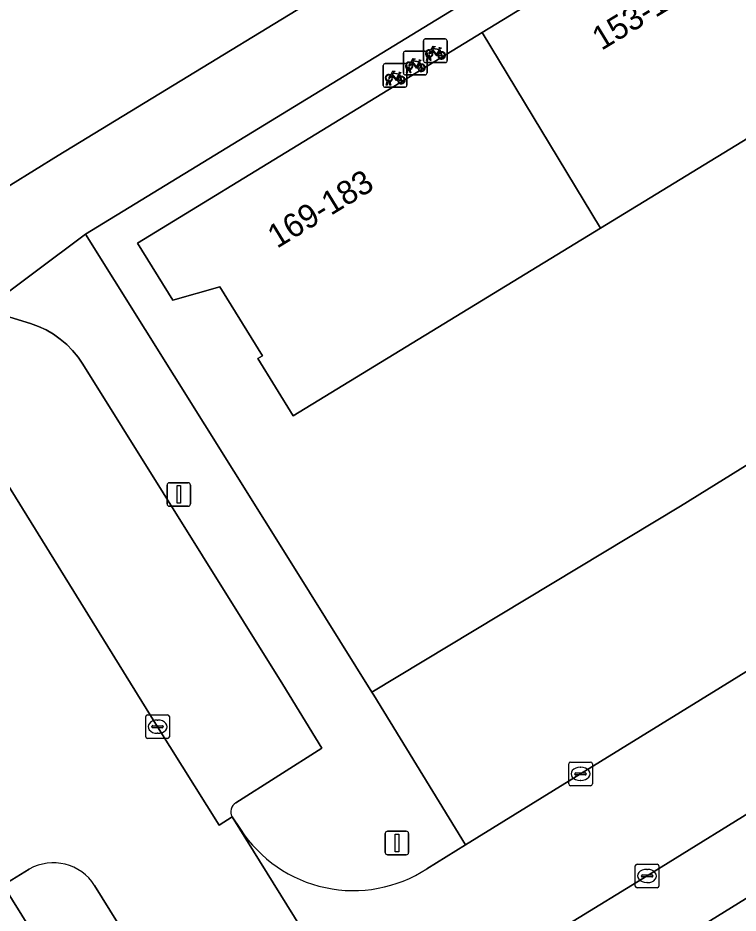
# Model space of a CAD drawing. Extents: x 159888 to 160761, y 384031 to 384750.
# Drawn here: x 160099.05 to 160129.59, y 384569.59 to 384607.52 of the extents above; entities that cross this region are included whole.
import ezdxf

# ---------------------------------------------------------------- set-up
doc = ezdxf.new("R2010")
doc.units = 0
for name, color, linetype in [('IMGEO_Erf', 7, 'Continuous'), ('IMGEO_Fietsenrek', 7, 'Continuous'), ('IMGEO_Groenvoorziening', 7, 'Continuous'), ('IMGEO_Haag', 7, 'Continuous'), ('IMGEO_Kolk', 7, 'Continuous'), ('IMGEO_Lichtmast', 7, 'Continuous'), ('IMGEO_Pand', 7, 'Continuous'), ('IMGEO_Pand_nummerreeks', 7, 'Continuous'), ('IMGEO_Parkeervlak_open', 7, 'Continuous'), ('IMGEO_Rijbaan_lokaal_open', 7, 'Continuous'), ('IMGEO_Voetpad_open', 7, 'Continuous')]:
    doc.layers.add(name, color=color, linetype=linetype)

msp = doc.modelspace()

# ---------------------------------------------------------------- linework, layer by layer
at = {"layer": 'IMGEO_Erf'}
for points in [[(160137.178, 384619.898), (160101.924, 384598.362), (160110.734, 384584.277), (160114.059, 384578.949), (160127.142, 384586.832), (160189.258, 384625.337)], [(160149.754, 384614.494), (160136.756, 384606.556), (160123.758, 384598.618), (160110.725, 384590.659), (160109.229, 384593.088), (160109.425, 384593.208), (160107.62, 384596.134), (160105.624, 384595.56), (160104.129, 384597.973), (160118.738, 384606.9), (160131.734, 384614.841)]]:
    msp.add_lwpolyline(points, dxfattribs=at)
at = {"layer": 'IMGEO_Fietsenrek'}
for p, q in [((160116.252, 384605.706), (160116.252, 384606.547)), ((160116.252, 384606.547), (160116.252, 384605.706)), ((160116.327, 384606.631), (160117.168, 384606.631)), ((160117.168, 384606.631), (160116.327, 384606.631)), ((160117.252, 384606.556), (160117.252, 384605.715)), ((160117.252, 384605.715), (160117.252, 384606.556)), ((160115.474, 384606.11), (160116.315, 384606.11)), ((160116.315, 384606.11), (160115.474, 384606.11)), ((160116.939, 384606.18), (160116.975, 384606.085)), ((160115.399, 384605.185), (160115.399, 384606.026)), ((160115.399, 384606.026), (160115.399, 384605.185)), ((160116.379, 384605.715), (160116.418, 384605.875)), ((160116.399, 384606.035), (160116.399, 384605.194)), ((160116.399, 384605.194), (160116.399, 384606.035)), ((160116.448, 384605.863), (160116.413, 384605.715)), ((160116.49, 384605.887), (160116.489, 384605.891)), ((160116.531, 384605.715), (160116.497, 384605.857)), ((160116.521, 384605.898), (160116.522, 384605.891)), ((160116.529, 384605.861), (160116.564, 384605.715)), ((160114.546, 384604.664), (160114.546, 384605.505)), ((160114.546, 384605.505), (160114.546, 384604.664)), ((160114.621, 384605.589), (160115.462, 384605.589)), ((160115.462, 384605.589), (160114.621, 384605.589)), ((160115.526, 384605.194), (160115.565, 384605.354)), ((160115.546, 384605.514), (160115.546, 384604.673)), ((160115.546, 384604.673), (160115.546, 384605.514)), ((160115.637, 384605.366), (160115.636, 384605.37)), ((160115.668, 384605.377), (160115.669, 384605.37)), ((160116.086, 384605.659), (160116.122, 384605.564)), ((160117.177, 384605.631), (160116.336, 384605.631)), ((160116.336, 384605.631), (160117.177, 384605.631)), ((160116.413, 384605.715), (160116.379, 384605.715)), ((160116.564, 384605.715), (160116.531, 384605.715)), ((160115.233, 384605.138), (160115.269, 384605.043)), ((160116.324, 384605.11), (160115.483, 384605.11)), ((160115.483, 384605.11), (160116.324, 384605.11)), ((160115.56, 384605.194), (160115.526, 384605.194)), ((160115.595, 384605.342), (160115.56, 384605.194)), ((160115.678, 384605.194), (160115.644, 384605.336)), ((160115.676, 384605.34), (160115.711, 384605.194)), ((160115.711, 384605.194), (160115.678, 384605.194)), ((160114.673, 384604.673), (160114.712, 384604.833)), ((160114.707, 384604.673), (160114.673, 384604.673)), ((160114.742, 384604.821), (160114.707, 384604.673)), ((160114.784, 384604.845), (160114.783, 384604.849)), ((160114.825, 384604.673), (160114.791, 384604.815)), ((160114.815, 384604.856), (160114.816, 384604.849)), ((160114.823, 384604.819), (160114.858, 384604.673)), ((160114.858, 384604.673), (160114.825, 384604.673)), ((160115.471, 384604.589), (160114.63, 384604.589)), ((160114.63, 384604.589), (160115.471, 384604.589))]:
    msp.add_line(p, q, dxfattribs=at)
for points in [[(160116.586, 384606.105), (160116.534, 384606.015), (160116.494, 384605.99), (160116.495, 384606.037), (160116.55, 384606.131)], [(160116.565, 384606.157), (160116.66, 384606.321), (160116.746, 384606.307), (160116.748, 384606.298), (160116.692, 384606.287), (160116.665, 384606.242), (160116.921, 384606.201)], [(160116.861, 384605.913), (160116.811, 384605.913), (160116.62, 384606.164), (160116.601, 384606.132)], [(160116.908, 384606.176), (160116.651, 384606.217), (160116.634, 384606.188), (160116.801, 384605.968), (160116.908, 384606.176)], [(160116.956, 384606.078), (160116.926, 384606.155), (160116.817, 384605.937), (160116.86, 384605.937)], [(160116.921, 384606.201), (160116.946, 384606.25), (160116.94, 384606.254), (160116.917, 384606.258), (160116.905, 384606.265), (160116.904, 384606.268), (160116.906, 384606.273), (160117.001, 384606.258), (160117.003, 384606.248), (160116.993, 384606.235), (160116.981, 384606.229), (160116.967, 384606.235), (160116.939, 384606.18)], [(160115.712, 384605.636), (160115.807, 384605.8), (160115.893, 384605.786), (160115.895, 384605.777), (160115.839, 384605.766), (160115.812, 384605.721), (160116.068, 384605.68)], [(160116.068, 384605.68), (160116.093, 384605.729), (160116.087, 384605.733), (160116.064, 384605.737), (160116.052, 384605.744), (160116.051, 384605.747), (160116.053, 384605.752), (160116.148, 384605.737), (160116.15, 384605.727), (160116.14, 384605.714), (160116.128, 384605.708), (160116.114, 384605.714), (160116.086, 384605.659)], [(160116.89, 384605.937), (160117.01, 384605.936), (160116.966, 384606.05)], [(160116.986, 384606.057), (160117.041, 384605.912), (160116.891, 384605.912)], [(160115.733, 384605.584), (160115.681, 384605.494), (160115.641, 384605.469), (160115.642, 384605.516), (160115.697, 384605.61)], [(160116.008, 384605.392), (160115.958, 384605.392), (160115.767, 384605.643), (160115.748, 384605.611)], [(160116.055, 384605.655), (160115.798, 384605.696), (160115.781, 384605.667), (160115.948, 384605.447), (160116.055, 384605.655)], [(160116.103, 384605.557), (160116.073, 384605.634), (160115.964, 384605.416), (160116.007, 384605.416)], [(160116.037, 384605.416), (160116.157, 384605.415), (160116.113, 384605.529)], [(160116.133, 384605.536), (160116.188, 384605.391), (160116.038, 384605.391)], [(160114.88, 384605.063), (160114.828, 384604.973), (160114.788, 384604.948), (160114.789, 384604.995), (160114.844, 384605.089)], [(160114.859, 384605.115), (160114.954, 384605.279), (160115.04, 384605.265), (160115.042, 384605.256), (160114.986, 384605.245), (160114.959, 384605.2), (160115.215, 384605.159)], [(160115.155, 384604.871), (160115.105, 384604.871), (160114.914, 384605.122), (160114.895, 384605.09)], [(160115.202, 384605.134), (160114.945, 384605.175), (160114.928, 384605.146), (160115.095, 384604.926), (160115.202, 384605.134)], [(160115.25, 384605.036), (160115.22, 384605.113), (160115.111, 384604.895), (160115.154, 384604.895)], [(160115.184, 384604.895), (160115.304, 384604.894), (160115.26, 384605.008)], [(160115.28, 384605.015), (160115.335, 384604.87), (160115.185, 384604.87)], [(160115.215, 384605.159), (160115.24, 384605.208), (160115.234, 384605.212), (160115.211, 384605.216), (160115.199, 384605.223), (160115.198, 384605.226), (160115.2, 384605.231), (160115.295, 384605.216), (160115.297, 384605.206), (160115.287, 384605.193), (160115.275, 384605.187), (160115.261, 384605.193), (160115.233, 384605.138)]]:
    msp.add_lwpolyline(points, dxfattribs=at)
for centre, radius, start, end in [((160116.33, 384606.553), 0.0779, 92.4484, 184.2845), ((160116.33, 384606.553), 0.0779, 92.4484, 184.2845), ((160117.174, 384606.553), 0.0779, 2.4484, 94.2845), ((160117.174, 384606.553), 0.0779, 2.4484, 94.2845), ((160115.477, 384606.032), 0.0779, 92.4484, 184.2845), ((160115.477, 384606.032), 0.0779, 92.4484, 184.2845), ((160116.321, 384606.032), 0.0779, 2.4484, 94.2845), ((160116.321, 384606.032), 0.0779, 2.4484, 94.2845), ((160116.492, 384606.016), 0.159, 62.6766, 242.1369), ((160116.492, 384606.016), 0.129, 63.3192, 238.903), ((160116.492, 384606.016), 0.159, 283.5766, 46.6042), ((160116.472, 384605.887), 0.0499, 12.8025, 158.6934), ((160116.492, 384606.016), 0.159, 253.9967, 271.7867), ((160116.472, 384605.887), 0.0174, 12.8025, 163.4502), ((160116.492, 384606.016), 0.129, 253.415, 269.0204), ((160116.492, 384606.016), 0.129, 283.6043, 43.4302), ((160117.019, 384605.932), 0.159, 113.3408, 178.3217), ((160117.019, 384605.932), 0.159, 187.0065, 105.7708), ((160117.019, 384605.932), 0.129, 113.923, 177.9556), ((160117.019, 384605.932), 0.129, 188.6715, 104.5883), ((160114.624, 384605.511), 0.0779, 92.4484, 184.2845), ((160114.624, 384605.511), 0.0779, 92.4484, 184.2845), ((160115.468, 384605.511), 0.0779, 2.4484, 94.2845), ((160115.468, 384605.511), 0.0779, 2.4484, 94.2845), ((160115.639, 384605.495), 0.159, 62.6766, 242.1369), ((160115.639, 384605.495), 0.129, 63.3192, 238.903), ((160115.619, 384605.366), 0.0499, 12.8025, 158.6934), ((160115.619, 384605.366), 0.0174, 12.8025, 163.4502), ((160115.639, 384605.495), 0.129, 253.415, 269.0204), ((160115.639, 384605.495), 0.129, 283.6043, 43.4302), ((160115.639, 384605.495), 0.159, 283.5766, 46.6042), ((160116.166, 384605.411), 0.159, 113.3408, 178.3217), ((160116.166, 384605.411), 0.159, 187.0065, 105.7708), ((160116.166, 384605.411), 0.129, 113.923, 177.9556), ((160116.166, 384605.411), 0.129, 188.6715, 104.5883), ((160116.33, 384605.709), 0.0779, 182.4484, 274.2845), ((160116.33, 384605.709), 0.0779, 182.4484, 274.2845), ((160117.174, 384605.709), 0.0779, 272.4484, 4.2845), ((160117.174, 384605.709), 0.0779, 272.4484, 4.2845), ((160114.786, 384604.974), 0.159, 62.6766, 242.1369), ((160114.786, 384604.974), 0.129, 63.3192, 238.903), ((160114.786, 384604.974), 0.129, 283.6043, 43.4302), ((160114.786, 384604.974), 0.159, 283.5766, 46.6042), ((160115.313, 384604.89), 0.159, 113.3408, 178.3217), ((160115.313, 384604.89), 0.159, 187.0065, 105.7708), ((160115.313, 384604.89), 0.129, 113.923, 177.9556), ((160115.313, 384604.89), 0.129, 188.6715, 104.5883), ((160115.477, 384605.188), 0.0779, 182.4484, 274.2845), ((160115.477, 384605.188), 0.0779, 182.4484, 274.2845), ((160115.639, 384605.495), 0.159, 253.9967, 271.7867), ((160116.321, 384605.188), 0.0779, 272.4484, 4.2845), ((160116.321, 384605.188), 0.0779, 272.4484, 4.2845), ((160114.624, 384604.667), 0.0779, 182.4484, 274.2845), ((160114.624, 384604.667), 0.0779, 182.4484, 274.2845), ((160114.766, 384604.845), 0.0499, 12.8025, 158.6934), ((160114.786, 384604.974), 0.159, 253.9967, 271.7867), ((160114.766, 384604.845), 0.0174, 12.8025, 163.4502), ((160114.786, 384604.974), 0.129, 253.415, 269.0204), ((160115.468, 384604.667), 0.0779, 272.4484, 4.2845), ((160115.468, 384604.667), 0.0779, 272.4484, 4.2845)]:
    msp.add_arc(centre, radius, start, end, dxfattribs=at)
at = {"layer": 'IMGEO_Groenvoorziening'}
msp.add_lwpolyline([(160187.228, 384615.776), (160189.258, 384625.337), (160127.142, 384586.832), (160114.059, 384578.949), (160114.138, 384578.822), (160118.034, 384572.48), (160122.909, 384575.488), (160128.843, 384579.15), (160136.097, 384583.626), (160140.332, 384586.252), (160140.095, 384586.635)], close=True, dxfattribs=at)
for points in [[(160096.731, 384599.212), (160100.758, 384601.692), (160116.343, 384611.201), (160132.533, 384621.049)], [(160094.988, 384567.618), (160096.471, 384568.491), (160105.983, 384553.196), (160104.128, 384552.06), (160108.052, 384545.783), (160111.339, 384547.799), (160113.651, 384544.027), (160114.383, 384544.49), (160140.747, 384502.072), (160137.467, 384500), (160136.964, 384499.682), (160134.865, 384498.396), (160135.403, 384497.521), (160139.861, 384500), (160141.73, 384501.039), (160111.559, 384549.71), (160109.049, 384548.124), (160107.46, 384550.64), (160109.97, 384552.226), (160098.429, 384570.771), (160094.502, 384568.326)]]:
    msp.add_lwpolyline(points, dxfattribs=at)
at = {"layer": 'IMGEO_Haag'}
msp.add_lwpolyline([(160094.988, 384567.618), (160096.471, 384568.491), (160105.983, 384553.196), (160104.128, 384552.06), (160108.052, 384545.783), (160111.339, 384547.799), (160113.651, 384544.027), (160114.383, 384544.49), (160140.747, 384502.072), (160137.467, 384500), (160136.964, 384499.682), (160134.865, 384498.396), (160135.403, 384497.521), (160139.861, 384500), (160141.73, 384501.039), (160111.559, 384549.71), (160109.049, 384548.124), (160107.46, 384550.64), (160109.97, 384552.226), (160098.429, 384570.771), (160094.502, 384568.326)], dxfattribs=at)
at = {"layer": 'IMGEO_Kolk'}
for p, q in [((160104.473, 384577.063), (160104.473, 384577.915)), ((160104.548, 384577.989), (160105.4, 384577.989)), ((160104.961, 384577.769), (160104.986, 384577.769)), ((160105.474, 384577.915), (160105.474, 384577.063)), ((160104.732, 384577.483), (160104.732, 384577.495)), ((160105.17, 384577.446), (160104.772, 384577.446)), ((160104.775, 384577.532), (160105.173, 384577.532)), ((160105.216, 384577.495), (160105.216, 384577.483)), ((160105.4, 384576.989), (160104.548, 384576.989)), ((160104.984, 384577.209), (160104.959, 384577.209)), ((160122.408, 384575.062), (160122.408, 384575.914)), ((160122.483, 384575.988), (160123.335, 384575.988)), ((160122.896, 384575.768), (160122.921, 384575.768)), ((160123.409, 384575.914), (160123.409, 384575.062)), ((160122.667, 384575.482), (160122.667, 384575.494)), ((160123.105, 384575.445), (160122.707, 384575.445)), ((160122.71, 384575.531), (160123.108, 384575.531)), ((160123.151, 384575.494), (160123.151, 384575.482)), ((160122.919, 384575.208), (160122.894, 384575.208)), ((160123.335, 384574.988), (160122.483, 384574.988)), ((160125.229, 384570.737), (160125.229, 384571.589)), ((160125.304, 384571.663), (160126.156, 384571.663)), ((160126.23, 384571.589), (160126.23, 384570.737)), ((160125.717, 384571.443), (160125.742, 384571.443)), ((160125.488, 384571.157), (160125.488, 384571.169)), ((160125.926, 384571.12), (160125.528, 384571.12)), ((160125.531, 384571.206), (160125.929, 384571.206)), ((160125.74, 384570.883), (160125.715, 384570.883)), ((160125.972, 384571.169), (160125.972, 384571.157)), ((160126.156, 384570.663), (160125.304, 384570.663))]:
    msp.add_line(p, q, dxfattribs=at)
for points in [[(160104.473, 384577.063), (160104.473, 384577.915)], [(160104.548, 384577.989), (160105.4, 384577.989)], [(160105.474, 384577.915), (160105.474, 384577.063)], [(160105.4, 384576.989), (160104.548, 384576.989)], [(160122.408, 384575.062), (160122.408, 384575.914)], [(160122.483, 384575.988), (160123.335, 384575.988)], [(160123.409, 384575.914), (160123.409, 384575.062)], [(160123.335, 384574.988), (160122.483, 384574.988)], [(160125.229, 384570.737), (160125.229, 384571.589)], [(160125.304, 384571.663), (160126.156, 384571.663)], [(160126.23, 384571.589), (160126.23, 384570.737)], [(160126.156, 384570.663), (160125.304, 384570.663)]]:
    msp.add_lwpolyline(points, dxfattribs=at)
for centre, radius, start, end in [((160104.55, 384577.913), 0.0765, 91.552, 178.448), ((160104.55, 384577.913), 0.0765, 91.552, 178.448), ((160105.398, 384577.913), 0.0765, 1.552, 88.448), ((160105.398, 384577.913), 0.0765, 1.552, 88.448), ((160104.772, 384577.492), 0.0403, 85.8775, 175.7526), ((160104.769, 384577.482), 0.0366, 178.938, 274.7102), ((160105.173, 384577.489), 0.043, 264.8664, 352.4533), ((160105.177, 384577.494), 0.0386, 1.7309, 96.639), ((160104.55, 384577.065), 0.0765, 181.552, 268.448), ((160104.55, 384577.065), 0.0765, 181.552, 268.448), ((160105.398, 384577.065), 0.0765, 271.552, 358.448), ((160105.398, 384577.065), 0.0765, 271.552, 358.448), ((160122.485, 384575.912), 0.0765, 91.552, 178.448), ((160122.485, 384575.912), 0.0765, 91.552, 178.448), ((160123.333, 384575.912), 0.0765, 1.552, 88.448), ((160123.333, 384575.912), 0.0765, 1.552, 88.448), ((160122.707, 384575.491), 0.0403, 85.8775, 175.7526), ((160122.704, 384575.481), 0.0366, 178.938, 274.7102), ((160123.108, 384575.488), 0.043, 264.8664, 352.4533), ((160123.112, 384575.493), 0.0386, 1.7309, 96.639), ((160122.485, 384575.064), 0.0765, 181.552, 268.448), ((160122.485, 384575.064), 0.0765, 181.552, 268.448), ((160123.333, 384575.064), 0.0765, 271.552, 358.448), ((160123.333, 384575.064), 0.0765, 271.552, 358.448), ((160125.306, 384571.587), 0.0765, 91.552, 178.448), ((160125.306, 384571.587), 0.0765, 91.552, 178.448), ((160126.154, 384571.587), 0.0765, 1.552, 88.448), ((160126.154, 384571.587), 0.0765, 1.552, 88.448), ((160125.528, 384571.166), 0.0403, 85.8775, 175.7526), ((160125.525, 384571.156), 0.0366, 178.938, 274.7102), ((160125.929, 384571.163), 0.043, 264.8664, 352.4533), ((160125.933, 384571.168), 0.0386, 1.7309, 96.639), ((160125.306, 384570.739), 0.0765, 181.552, 268.448), ((160125.306, 384570.739), 0.0765, 181.552, 268.448), ((160126.154, 384570.739), 0.0765, 271.552, 358.448), ((160126.154, 384570.739), 0.0765, 271.552, 358.448)]:
    msp.add_arc(centre, radius, start, end, dxfattribs=at)
for centre, major_axis, ratio, start_param, end_param in [((160104.96, 384577.489), (-0.387, 0.002), 0.722429, 4.712389, 7.853982), ((160104.985, 384577.489), (-0.39, 0.002), 0.717154, 1.570796, 4.712389), ((160122.895, 384575.488), (-0.387, 0.002), 0.722429, 4.712389, 7.853982), ((160122.92, 384575.488), (-0.39, 0.002), 0.717154, 1.570796, 4.712389), ((160125.716, 384571.163), (-0.387, 0.002), 0.722429, 4.712389, 7.853982), ((160125.741, 384571.163), (-0.39, 0.002), 0.717154, 1.570796, 4.712389)]:
    msp.add_ellipse(centre, major_axis=major_axis, ratio=ratio, start_param=start_param, end_param=end_param, dxfattribs=at)
at = {"layer": 'IMGEO_Lichtmast'}
for p, q in [((160105.378, 384586.929), (160105.378, 384587.729)), ((160105.378, 384587.729), (160105.378, 384586.929)), ((160105.478, 384587.829), (160106.268, 384587.829)), ((160106.268, 384587.829), (160105.478, 384587.829)), ((160106.368, 384587.729), (160106.368, 384586.929)), ((160106.368, 384586.929), (160106.368, 384587.729)), ((160106.268, 384586.829), (160105.478, 384586.829)), ((160105.478, 384586.829), (160106.268, 384586.829)), ((160114.63, 384572.161), (160114.63, 384572.961)), ((160114.63, 384572.961), (160114.63, 384572.161)), ((160114.73, 384573.061), (160115.52, 384573.061)), ((160115.52, 384573.061), (160114.73, 384573.061)), ((160115.62, 384572.961), (160115.62, 384572.161)), ((160115.62, 384572.161), (160115.62, 384572.961)), ((160115.52, 384572.061), (160114.73, 384572.061)), ((160114.73, 384572.061), (160115.52, 384572.061))]:
    msp.add_line(p, q, dxfattribs=at)
for points in [[(160105.798, 384587.704), (160105.948, 384587.704), (160105.948, 384586.954), (160105.798, 384586.954), (160105.798, 384587.704)], [(160115.05, 384572.936), (160115.2, 384572.936), (160115.2, 384572.186), (160115.05, 384572.186), (160115.05, 384572.936)]]:
    msp.add_lwpolyline(points, dxfattribs=at)
for centre, start, end in [((160105.478, 384587.729), 90, 180), ((160105.478, 384587.729), 90, 180), ((160106.268, 384587.729), 0, 90), ((160106.268, 384587.729), 360, 90), ((160105.478, 384586.929), 180, 270), ((160105.478, 384586.929), 180, 270), ((160106.268, 384586.929), 270, 0), ((160106.268, 384586.929), 270, 0), ((160114.73, 384572.961), 90, 180), ((160114.73, 384572.961), 90, 180), ((160115.52, 384572.961), 0, 90), ((160115.52, 384572.961), 360, 90), ((160114.73, 384572.161), 180, 270), ((160114.73, 384572.161), 180, 270), ((160115.52, 384572.161), 270, 0), ((160115.52, 384572.161), 270, 0)]:
    msp.add_arc(centre, 0.1, start, end, dxfattribs=at)
at = {"layer": 'IMGEO_Pand'}
for points in [[(160131.734, 384614.841), (160118.738, 384606.9), (160123.758, 384598.618), (160136.756, 384606.556)], [(160123.758, 384598.618), (160118.738, 384606.9), (160104.129, 384597.973), (160105.624, 384595.56), (160107.62, 384596.134), (160109.425, 384593.208), (160109.229, 384593.088), (160110.725, 384590.659)], [(160132.271, 384571.659), (160128.118, 384569.089), (160132.866, 384561.408), (160137.02, 384563.976)]]:
    msp.add_lwpolyline(points, close=True, dxfattribs=at)
at = {"layer": 'IMGEO_Parkeervlak_open'}
for points in [[(160101.802, 384592.857), (160101.6, 384593.153), (160101.372, 384593.429), (160101.12, 384593.684), (160100.847, 384593.916), (160100.554, 384594.122), (160100.244, 384594.301), (160099.919, 384594.452), (160099.581, 384594.573), (160097.641, 384595.169), (160094.859, 384596.024), (160094.644, 384596.091), (160094.272, 384596.235), (160093.915, 384596.412), (160093.574, 384596.62), (160093.254, 384596.858), (160092.956, 384597.124), (160092.683, 384597.415), (160092.437, 384597.729), (160104.973, 384577.489), (160107.592, 384573.311), (160108.137, 384573.672)], [(160108.292, 384574.259), (160111.937, 384576.581), (160110.282, 384579.275), (160101.802, 384592.857)]]:
    msp.add_lwpolyline(points, dxfattribs=at)
msp.add_arc((160108.507, 384573.888), 0.429, 120.1538, 210.263, dxfattribs=at)
at = {"layer": 'IMGEO_Rijbaan_lokaal_open'}
for points in [[(160189.063, 384616.395), (160187.103, 384615.185), (160186.109, 384614.571), (160171.032, 384605.258), (160153.576, 384594.465), (160140.332, 384586.252), (160136.097, 384583.626), (160128.843, 384579.15), (160122.909, 384575.488), (160118.034, 384572.48), (160116.393, 384571.466)], [(160119.095, 384567.099), (160125.73, 384571.163), (160142.314, 384581.429), (160157.202, 384590.641), (160174.681, 384601.465), (160189.904, 384610.881), (160190.488, 384611.242), (160192.716, 384612.554)], [(160108.137, 384573.672), (160107.592, 384573.311), (160104.973, 384577.489), (160092.437, 384597.729), (160091.998, 384598.575), (160090.321, 384601.203), (160085.285, 384598.069), (160085.418, 384597.849), (160085.931, 384597.05)], [(160097.44, 384574.881), (160096.289, 384574.166), (160098.429, 384570.771), (160099.535, 384571.453)], [(160102.306, 384570.763), (160113.563, 384552.653), (160125.049, 384534.359), (160139.118, 384511.747), (160144.747, 384502.719), (160144.775, 384502.674), (160149.919, 384505.608), (160147.362, 384509.739), (160147.868, 384510.063), (160117.379, 384558.808), (160117.159, 384559.167), (160108.137, 384573.672)], [(160108.487, 384573.145), (160108.137, 384573.672), (160117.159, 384559.167)]]:
    msp.add_lwpolyline(points, dxfattribs=at)
for centre, radius, start, end in [((160113.279, 384576.256), 5.713, 212.9916, 303.0289), ((160100.553, 384569.631), 2.087, 32.8565, 119.1781)]:
    msp.add_arc(centre, radius, start, end, dxfattribs=at)
at = {"layer": 'IMGEO_Voetpad_open'}
for points in [[(160132.533, 384621.049), (160116.343, 384611.201), (160100.758, 384601.692), (160096.731, 384599.212)], [(160097.641, 384595.169), (160101.924, 384598.362), (160137.178, 384619.898)], [(160192.716, 384612.554), (160190.488, 384611.242), (160189.904, 384610.881), (160174.681, 384601.465), (160157.202, 384590.641), (160142.314, 384581.429), (160125.73, 384571.163), (160119.095, 384567.099)], [(160101.924, 384598.362), (160097.641, 384595.169), (160099.581, 384594.573), (160099.919, 384594.452), (160100.244, 384594.301), (160100.554, 384594.122), (160100.847, 384593.916), (160101.12, 384593.684), (160101.372, 384593.429), (160101.6, 384593.153), (160101.802, 384592.857), (160110.282, 384579.275), (160111.937, 384576.581), (160108.292, 384574.259)], [(160116.393, 384571.466), (160118.034, 384572.48), (160114.138, 384578.822), (160114.059, 384578.949), (160110.734, 384584.277), (160101.924, 384598.362)], [(160108.137, 384573.672), (160108.487, 384573.145)], [(160131.882, 384553.717), (160128.712, 384558.84), (160123.961, 384566.517), (160128.118, 384569.089), (160132.271, 384571.659)], [(160099.535, 384571.453), (160098.429, 384570.771), (160109.97, 384552.226), (160111.559, 384549.71), (160141.73, 384501.039), (160144.747, 384502.719), (160139.118, 384511.747), (160125.049, 384534.359), (160113.563, 384552.653)], [(160113.563, 384552.653), (160102.306, 384570.763)]]:
    msp.add_lwpolyline(points, dxfattribs=at)
for centre, radius, start, end in [((160108.507, 384573.888), 0.429, 120.1538, 210.263), ((160113.279, 384576.256), 5.713, 212.9916, 303.0289), ((160100.553, 384569.631), 2.087, 32.8565, 119.1781)]:
    msp.add_arc(centre, radius, start, end, dxfattribs=at)

# ---------------------------------------------------------------- texts
at = {"layer": 'IMGEO_Pand_nummerreeks'}
for s, rotation, p in [('153-167', 31.3969, (160123.798, 384606.123)), ('169-183', 31.4875, (160110.038, 384597.733))]:
    msp.add_text(s, height=1, rotation=rotation, dxfattribs=at).set_placement(p)

doc.saveas('drawing.dxf')
